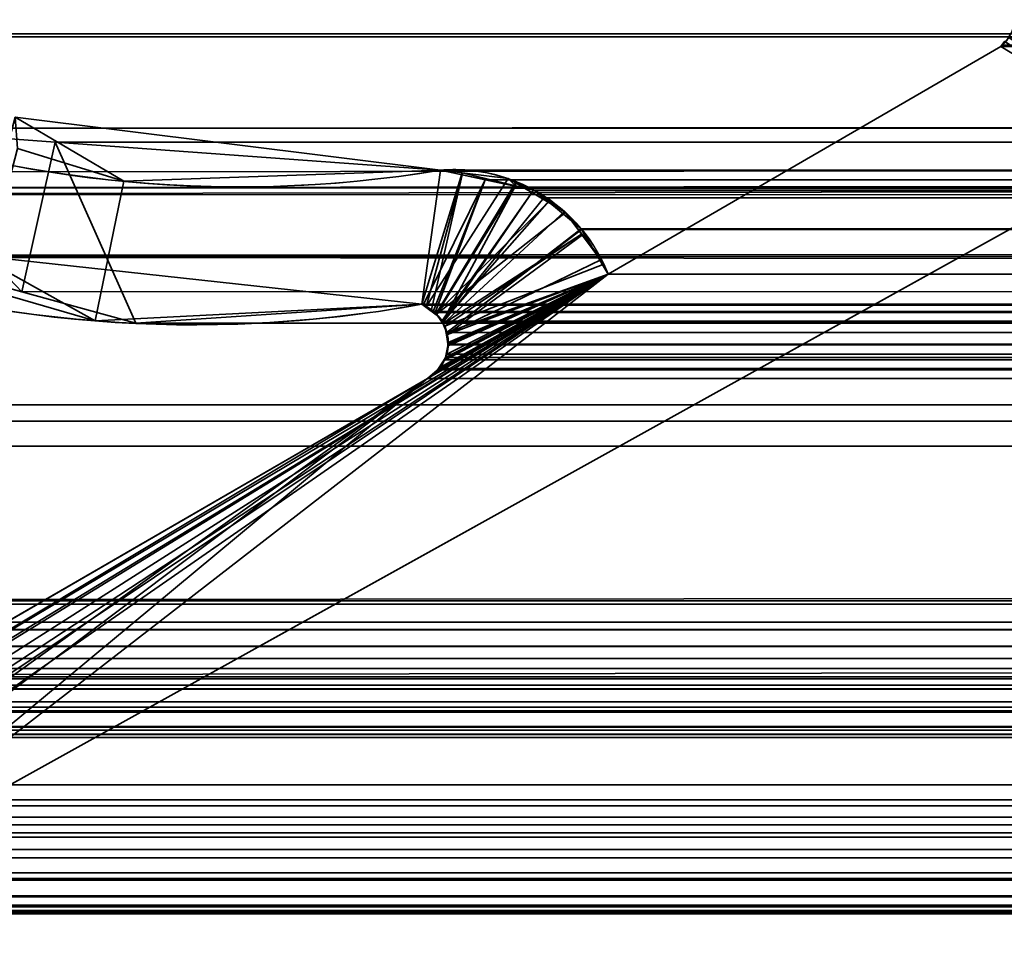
# Model space of a CAD drawing. Header units: millimetres. Extents: x -603 to 3703, y -115 to 249.
# Tile 358 of 656: x 1034.12 to 1039.42, y -4.94 to 0.08. Entities that reach past the tile are written whole.
import ezdxf

# ---------------------------------------------------------------- set-up
doc = ezdxf.new("R2010")
doc.units = ezdxf.units.MM
doc.layers.add('152', color=7, linetype='Continuous', true_color=0xffffff)

# ---------------------------------------------------------------- blocks, each defined once
blk = doc.blocks.new('UG_SURFACE_002')
at = {"layer": '152', "color": 252, "linetype": 'Continuous', "lineweight": 35}
for points in [[(2165, -13.3, 2212.25), (2165, 230.4, 2212.25), (835, 230.4, 2212.25), (835, -13.3, 2212.25)], [(985, -13.3, 2062.2499), (985, 230.4, 2062.2499), (2015.0001, 230.4, 2062.2499), (2015.0001, -13.3, 2062.2499)]]:
    blk.add_3dface(points, dxfattribs=at)
blk = doc.blocks.new('UG_SURFACE_090')
at = {"layer": '152', "color": 43, "linetype": 'Continuous', "lineweight": 35}
for points in [[(1029, 0, 2), (1068, 0, 951.5), (1094, 0, 948)], [(1094, 0, 948), (1120, 0, 951.5), (1971, 0, 2), (1029, 0, 2)], [(1029, 0, 2), (1029, 0, 2017), (1068, 0, 1186.5), (1068, 0, 951.5)], [(1029, 0, 2017), (1094, 0, 1190.0001), (1068, 0, 1186.5)], [(1120, 0, 1186.5), (1094, 0, 1190.0001), (1029, 0, 2017), (1971, 0, 2017)], [(1029, -34, 2017), (1971, -34, 2017), (1971, 0, 2017), (1029, 0, 2017)], [(1029, -2), (1029, 0, 2), (1971, 0, 2), (1971, -2)], [(1029, -2), (1971, -2), (1971, -13), (1029, -13)]]:
    blk.add_3dface(points, dxfattribs=at)
blk = doc.blocks.new('UG_SURFACE_144')
at = {"layer": '152', "color": 7, "linetype": 'Continuous', "lineweight": 35}
for points in [[(1039.4276, -0.0425, 2005.8224), (1039.4056, -0.0688, 2005.8444), (1040.2764, -0.597, 2004.9736)], [(1039.4056, -0.0688, -7.75), (1039.4056, -0.0688, 2005.8444), (1039.4276, -0.0425, 2005.8224)], [(1039.4276, -0.0425, 2005.8224), (1039.426, -0.0428, -7.75), (1039.4056, -0.0688, -7.75)], [(1040.2764, -0.597, -7.75), (1039.4056, -0.0688, -7.75), (1039.426, -0.0428, -7.75)], [(1040.2764, -0.597, -7.75), (1032.8995, -4.6975, -7.75), (1037.2902, -1.2961, -7.75), (1039.4056, -0.0688, -7.75)], [(1039.4056, -0.0688, 2005.8444), (1037.2902, -1.2961, 2007.9598), (1032.8995, -4.6975, 2012.3506), (1040.2764, -0.597, 2004.9736)], [(1039.4056, -0.0688, -7.75), (1037.2902, -1.2961, -7.75), (1037.2902, -1.2961, 2007.9598), (1039.4056, -0.0688, 2005.8444)], [(1033.8982, -1.1969, 2011.3518), (1036.2856, -1.4582, 2008.9643), (1036.3876, -0.7357, 2008.8625), (1034.0958, -0.4504, 2011.1542)], [(1034.6807, -0.7956, -7.75), (1034.0958, -0.4504, 2011.1542), (1036.3876, -0.7357, 2008.8625)], [(1034.6807, -0.7956, -7.75), (1034.1076, -0.6191, -7.75), (1034.0958, -0.4504, 2011.1542)], [(1040.2764, -0.597, 2004.9736), (1032.8995, -4.6975, 2012.3506), (1032.8995, -4.6975, -7.75), (1040.2764, -0.597, -7.75)], [(1034.1076, -0.6191, -7.75), (1034.6807, -0.7956, -7.75), (1034.526, -1.547, -7.75), (1033.9115, -1.369, -7.75)], [(1036.2856, -1.4582, -7.75), (1034.526, -1.547, -7.75), (1034.6807, -0.7956, -7.75), (1036.3876, -0.7357, -7.75)], [(1036.3876, -0.7357, 2008.8625), (1036.3876, -0.7357, -7.75), (1034.6807, -0.7956, -7.75)], [(1036.3876, -0.7357, -7.75), (1036.5034, -0.7501, -7.75), (1036.2856, -1.4582, -7.75)], [(1036.5027, -0.7599, 2008.7473), (1036.3876, -0.7357, 2008.8625), (1036.2856, -1.4582, 2008.9643), (1036.3102, -1.4716, 2008.9397)], [(1036.3876, -0.7357, -7.75), (1036.3876, -0.7357, 2008.8625), (1036.5027, -0.7599, 2008.7473)], [(1036.5027, -0.7599, 2008.7473), (1036.5034, -0.7501, -7.75), (1036.3876, -0.7357, -7.75)], [(1036.3085, -1.473, -7.75), (1036.2856, -1.4582, -7.75), (1036.5034, -0.7501, -7.75), (1036.752, -0.781, -7.75)], [(1036.3628, -1.508, -7.75), (1036.3085, -1.473, -7.75), (1036.752, -0.781, -7.75), (1036.79, -0.8036, -7.75)], [(1036.3102, -1.4716, 2008.9397), (1036.3375, -1.4864, 2008.9126), (1036.5027, -0.7599, 2008.7473)], [(1036.7916, -0.8206, 2008.4584), (1036.5027, -0.7599, 2008.7473), (1036.3375, -1.4864, 2008.9126), (1036.3632, -1.5149, 2008.8868)], [(1036.5034, -0.7501, -7.75), (1036.5027, -0.7599, 2008.7473), (1036.7916, -0.8206, 2008.4584)], [(1036.7916, -0.8206, 2008.4584), (1036.752, -0.781, -7.75), (1036.5034, -0.7501, -7.75)], [(1036.7916, -0.8206, 2008.4584), (1036.79, -0.8036, -7.75), (1036.752, -0.781, -7.75)], [(1036.79, -0.8036, -7.75), (1036.9669, -0.9082, -7.75), (1036.3628, -1.508, -7.75)], [(1036.3632, -1.5149, 2008.8868), (1036.3981, -1.5535, 2008.852), (1036.7916, -0.8206, 2008.4584)], [(1036.3981, -1.5535, 2008.852), (1036.9728, -0.9008, 2008.2772), (1036.8874, -0.8407, 2008.3625), (1036.7916, -0.8206, 2008.4584)], [(1036.79, -0.8036, -7.75), (1036.7916, -0.8206, 2008.4584), (1036.8874, -0.8407, 2008.3625)], [(1036.8874, -0.8407, 2008.3625), (1036.9669, -0.9082, -7.75), (1036.79, -0.8036, -7.75)], [(1036.8874, -0.8407, 2008.3625), (1036.9728, -0.9008, 2008.2772), (1036.9669, -0.9082, -7.75)], [(1037.0553, -0.9589, 2008.1947), (1036.9728, -0.9008, 2008.2772), (1036.3981, -1.5535, 2008.852), (1036.402, -1.5635, 2008.848)], [(1037.0604, -0.9635, -7.75), (1036.9669, -0.9082, -7.75), (1036.9728, -0.9008, 2008.2772)], [(1037.0604, -0.9635, -7.75), (1036.9728, -0.9008, 2008.2772), (1037.0553, -0.9589, 2008.1947)], [(1036.365, -1.5112, -7.75), (1036.3628, -1.508, -7.75), (1036.9669, -0.9082, -7.75), (1037.0604, -0.9635, -7.75)], [(1037.0604, -0.9635, -7.75), (1037.1469, -1.0803, -7.75), (1036.4014, -1.5638, -7.75), (1036.365, -1.5112, -7.75)], [(1037.1517, -1.0837, 2008.0984), (1037.0553, -0.9589, 2008.1947), (1036.402, -1.5635, 2008.848), (1036.4237, -1.6191, 2008.8263)], [(1037.0553, -0.9589, 2008.1947), (1037.1469, -1.0803, -7.75), (1037.0604, -0.9635, -7.75)], [(1037.0553, -0.9589, 2008.1947), (1037.1517, -1.0837, 2008.0984), (1037.1469, -1.0803, -7.75)], [(1037.1469, -1.0803, -7.75), (1036.4094, -1.5754, -7.75), (1036.4014, -1.5638, -7.75)], [(1037.1469, -1.0803, -7.75), (1037.2669, -1.2421, -7.75), (1036.4094, -1.5754, -7.75)], [(1036.4237, -1.6191, 2008.8263), (1037.2546, -1.217, 2007.9954), (1037.1517, -1.0837, 2008.0984)], [(1037.2669, -1.2421, -7.75), (1037.1469, -1.0803, -7.75), (1037.1517, -1.0837, 2008.0984)], [(1037.2669, -1.2421, -7.75), (1037.1517, -1.0837, 2008.0984), (1037.2546, -1.217, 2007.9954)], [(1033.8982, -1.1969, 2011.3518), (1033.9115, -1.369, -7.75), (1034.526, -1.547, -7.75)], [(1036.2856, -1.4582, 2008.9643), (1033.8982, -1.1969, 2011.3518), (1034.526, -1.547, -7.75)], [(1037.2902, -1.2961, 2007.9598), (1037.2546, -1.217, 2007.9954), (1036.4237, -1.6191, 2008.8263), (1036.4239, -1.622, 2008.826)], [(1037.2546, -1.217, 2007.9954), (1037.2902, -1.2961, -7.75), (1037.2669, -1.2421, -7.75)], [(1037.2546, -1.217, 2007.9954), (1037.2902, -1.2961, 2007.9598), (1037.2902, -1.2961, -7.75)], [(1036.4197, -1.623, -7.75), (1036.4094, -1.5754, -7.75), (1037.2669, -1.2421, -7.75), (1037.2902, -1.2961, -7.75)], [(1036.3175, -1.8586, -7.75), (1036.3632, -1.8237, -7.75), (1037.2902, -1.2961, -7.75), (1032.8995, -4.6975, -7.75)], [(1032.8995, -4.6975, 2012.3506), (1037.2902, -1.2961, 2007.9598), (1036.3175, -1.8586, 2008.9326)], [(1036.3683, -1.813, 2008.8818), (1036.3175, -1.8586, 2008.9326), (1037.2902, -1.2961, 2007.9598)], [(1037.2902, -1.2961, -7.75), (1036.3632, -1.8237, -7.75), (1036.3684, -1.8157, -7.75)], [(1037.2902, -1.2961, 2007.9598), (1036.386, -1.7971, 2008.8639), (1036.3683, -1.813, 2008.8818)], [(1036.3684, -1.8157, -7.75), (1036.4028, -1.763, -7.75), (1037.2902, -1.2961, -7.75)], [(1037.2902, -1.2961, 2007.9598), (1036.4141, -1.7456, 2008.8358), (1036.4044, -1.7635, 2008.8456), (1036.386, -1.7971, 2008.8639)], [(1036.4028, -1.763, -7.75), (1036.4141, -1.7456, -7.75), (1037.2902, -1.2961, -7.75)], [(1037.2902, -1.2961, -7.75), (1036.4141, -1.7456, -7.75), (1036.4257, -1.6816, -7.75)], [(1037.2902, -1.2961, 2007.9598), (1036.4282, -1.6826, 2008.8217), (1036.4141, -1.7456, 2008.8358)], [(1037.2902, -1.2961, -7.75), (1036.4288, -1.6645, -7.75), (1036.4197, -1.623, -7.75)], [(1036.4239, -1.622, 2008.826), (1036.4282, -1.6821, 2008.8217), (1037.2902, -1.2961, 2007.9598)], [(1036.4257, -1.6816, -7.75), (1036.4288, -1.6645, -7.75), (1037.2902, -1.2961, -7.75)], [(1036.4282, -1.6821, 2008.8217), (1036.4282, -1.6826, 2008.8217), (1037.2902, -1.2961, 2007.9598)], [(1034.526, -1.547, -7.75), (1036.2856, -1.4582, -7.75), (1036.2856, -1.4582, 2008.9643)], [(1036.2856, -1.4582, -7.75), (1036.3085, -1.473, -7.75), (1036.3102, -1.4716, 2008.9397)], [(1036.3102, -1.4716, 2008.9397), (1036.2856, -1.4582, 2008.9643), (1036.2856, -1.4582, -7.75)], [(1036.3375, -1.4864, 2008.9126), (1036.3102, -1.4716, 2008.9397), (1036.3085, -1.473, -7.75)], [(1036.3085, -1.473, -7.75), (1036.3628, -1.508, -7.75), (1036.3632, -1.5149, 2008.8868)], [(1036.3632, -1.5149, 2008.8868), (1036.3375, -1.4864, 2008.9126), (1036.3085, -1.473, -7.75)], [(1036.3628, -1.508, -7.75), (1036.365, -1.5112, -7.75), (1036.3632, -1.5149, 2008.8868)], [(1036.3981, -1.5535, 2008.852), (1036.3632, -1.5149, 2008.8868), (1036.365, -1.5112, -7.75)], [(1036.365, -1.5112, -7.75), (1036.4014, -1.5638, -7.75), (1036.402, -1.5635, 2008.848)], [(1036.402, -1.5635, 2008.848), (1036.3981, -1.5535, 2008.852), (1036.365, -1.5112, -7.75)], [(1036.4237, -1.6191, 2008.8263), (1036.402, -1.5635, 2008.848), (1036.4014, -1.5638, -7.75)], [(1036.4014, -1.5638, -7.75), (1036.4094, -1.5754, -7.75), (1036.4239, -1.622, 2008.826)], [(1036.4239, -1.622, 2008.826), (1036.4237, -1.6191, 2008.8263), (1036.4014, -1.5638, -7.75)], [(1036.4094, -1.5754, -7.75), (1036.4197, -1.623, -7.75), (1036.4239, -1.622, 2008.826)], [(1036.4282, -1.6821, 2008.8217), (1036.4239, -1.622, 2008.826), (1036.4197, -1.623, -7.75)], [(1036.4197, -1.623, -7.75), (1036.4288, -1.6645, -7.75), (1036.4282, -1.6821, 2008.8217)], [(1036.4282, -1.6826, 2008.8217), (1036.4257, -1.6816, -7.75), (1036.4141, -1.7456, -7.75)], [(1036.4141, -1.7456, -7.75), (1036.4141, -1.7456, 2008.8358), (1036.4282, -1.6826, 2008.8217)], [(1036.4288, -1.6645, -7.75), (1036.4257, -1.6816, -7.75), (1036.4282, -1.6821, 2008.8217)], [(1036.4282, -1.6826, 2008.8217), (1036.4282, -1.6821, 2008.8217), (1036.4257, -1.6816, -7.75)], [(1036.4028, -1.763, -7.75), (1036.4044, -1.7635, 2008.8456), (1036.4141, -1.7456, 2008.8358)], [(1036.4141, -1.7456, 2008.8358), (1036.4141, -1.7456, -7.75), (1036.4028, -1.763, -7.75)], [(1036.3684, -1.8157, -7.75), (1036.3683, -1.813, 2008.8818), (1036.386, -1.7971, 2008.8639)], [(1036.386, -1.7971, 2008.8639), (1036.4028, -1.763, -7.75), (1036.3684, -1.8157, -7.75)], [(1036.386, -1.7971, 2008.8639), (1036.4044, -1.7635, 2008.8456), (1036.4028, -1.763, -7.75)], [(1036.3175, -1.8586, -7.75), (1036.3175, -1.8586, 2008.9326), (1036.3683, -1.813, 2008.8818)], [(1036.3683, -1.813, 2008.8818), (1036.3632, -1.8237, -7.75), (1036.3175, -1.8586, -7.75)], [(1036.3683, -1.813, 2008.8818), (1036.3684, -1.8157, -7.75), (1036.3632, -1.8237, -7.75)], [(1032.5419, -4.693, -7.75), (1032.4929, -4.6686, -7.75), (1032.4558, -4.6258, -7.75), (1036.3175, -1.8586, -7.75)], [(1032.5009, -4.0763, -7.75), (1032.5317, -4.0486, -7.75), (1036.3175, -1.8586, -7.75), (1032.4558, -4.6258, -7.75)], [(1032.5317, -4.0486, 2012.7182), (1036.3175, -1.8586, 2008.9326), (1036.3175, -1.8586, -7.75), (1032.5317, -4.0486, -7.75)], [(1032.8995, -4.6975, 2012.3506), (1036.3175, -1.8586, 2008.9326), (1032.5317, -4.0486, 2012.7182)], [(1032.5419, -4.693, -7.75), (1036.3175, -1.8586, -7.75), (1032.8995, -4.6975, -7.75), (1032.7798, -4.7371, -7.75)]]:
    blk.add_3dface(points, dxfattribs=at)
blk = doc.blocks.new('UG_SURFACE_145')
at = {"layer": '152', "color": 7, "linetype": 'Continuous', "lineweight": 35}
for points in [[(1968.9752, 0.7572, 2014.2252), (1967.5883, -0.0176, 2012.8384), (1032.4117, -0.0176, 2012.8384), (1031.0248, 0.7572, 2014.2252)], [(1026.7696, -0.8721, 2018.4803), (1973.1926, 0.5499, 2018.4426), (1973.187, -0.4242, 2018.4369)], [(1026.7696, -0.8721, 2018.4803), (1026.8074, 0.5499, 2018.4426), (1973.1926, 0.5499, 2018.4426)], [(1969.3426, 0.0339, 2014.5926), (1030.3921, 0.4409, 2014.858), (1031.8078, -0.7461, 2013.4423)], [(1969.3426, 0.0339, 2014.5926), (1969.6422, 0.342, 2014.8921), (1030.3921, 0.4409, 2014.858)], [(1974.3572, -2.122, 2019.6073), (1025.7392, 0.3108, 2019.5107), (1025.651, -2.0878, 2019.599)], [(1974.3572, -2.122, 2019.6073), (1974.2143, 0.3098, 2019.4643), (1025.7392, 0.3108, 2019.5107)], [(1969.3426, 0.0339, 2014.5926), (1031.8078, -0.7461, 2013.4423), (1032.1108, -0.8301, 2013.1392)], [(1032.1108, -0.8301, 2013.1392), (1967.8659, -0.767, 2013.1159), (1969.3426, 0.0339, 2014.5926)], [(1032.4117, -0.0176, 2012.8384), (1033.2919, -0.5094, 2011.9581), (1034.1319, -1.3905, 2011.1182), (1032.1108, -0.8301, 2013.1392)], [(1033.2919, -0.5094, 2011.9581), (1032.4117, -0.0176, 2012.8384), (1967.5883, -0.0176, 2012.8384)], [(1033.2919, -0.5094, 2011.9581), (1967.5883, -0.0176, 2012.8384), (1966.7081, -0.5094, 2011.9581)], [(1039.4056, -0.0688, 2005.8444), (1039.4113, -0.0624, 2005.8386), (1039.4481, -0.0203, 2005.8019), (1040.2764, -0.597, 2004.9736)], [(1039.4481, -0.0203, 2005.8019), (1039.4113, -0.0624, 2005.8386), (1960.5887, -0.0624, 2005.8386)], [(1040.2764, -0.597, 2004.9736), (1032.8995, -4.6975, 2012.3506), (1037.2902, -1.2961, 2007.9598), (1039.4056, -0.0688, 2005.8444)], [(1039.4056, -0.0688, 2005.8444), (1037.2902, -1.2961, 2007.9598), (1962.7098, -1.2961, 2007.9598), (1960.5944, -0.0688, 2005.8444)], [(1039.4056, -0.0688, 2005.8444), (1960.5944, -0.0688, 2005.8444), (1960.5887, -0.0624, 2005.8386), (1039.4113, -0.0624, 2005.8386)], [(1973.187, -0.4242, 2018.4369), (1026.6945, -1.2001, 2018.5554), (1026.7696, -0.8721, 2018.4803)], [(1973.187, -0.4242, 2018.4369), (1973.2999, -1.2074, 2018.5499), (1026.6945, -1.2001, 2018.5554)], [(1034.1319, -1.3905, 2011.1182), (1033.2919, -0.5094, 2011.9581), (1034.3106, -0.5839, 2010.9394)], [(1966.7081, -0.5094, 2011.9581), (1965.6894, -0.5839, 2010.9394), (1034.3106, -0.5839, 2010.9394), (1033.2919, -0.5094, 2011.9581)], [(1959.7236, -0.597, 2004.9736), (1967.1005, -4.6975, 2012.3506), (1032.8995, -4.6975, 2012.3506), (1040.2764, -0.597, 2004.9736)], [(1034.7457, -1.5607, 2010.5042), (1034.1319, -1.3905, 2011.1182), (1034.3106, -0.5839, 2010.9394)], [(1034.3106, -0.5839, 2010.9394), (1036.3876, -0.7357, 2008.8625), (1036.2856, -1.4582, 2008.9643), (1034.7457, -1.5607, 2010.5042)], [(1034.3106, -0.5839, 2010.9394), (1965.6894, -0.5839, 2010.9394), (1963.6124, -0.7357, 2008.8625), (1036.3876, -0.7357, 2008.8625)], [(1036.2928, -1.4627, 2008.9571), (1036.2856, -1.4582, 2008.9643), (1036.3876, -0.7357, 2008.8625), (1036.6272, -0.7874, 2008.6229)], [(1036.3876, -0.7357, 2008.8625), (1963.6124, -0.7357, 2008.8625), (1963.3709, -0.7731, 2008.621)], [(1963.3709, -0.7731, 2008.621), (1036.6272, -0.7874, 2008.6229), (1036.3876, -0.7357, 2008.8625)], [(1966.9417, -1.2682, 2012.1918), (1967.8659, -0.767, 2013.1159), (1032.1108, -0.8301, 2013.1392)], [(1036.3482, -1.4972, 2008.9018), (1036.2928, -1.4627, 2008.9571), (1036.6272, -0.7874, 2008.6229)], [(1036.6272, -0.7874, 2008.6229), (1036.3578, -1.5032, 2008.8923), (1036.3482, -1.4972, 2008.9018)], [(1036.394, -1.549, 2008.8561), (1036.3578, -1.5032, 2008.8923), (1036.6272, -0.7874, 2008.6229), (1036.8875, -0.8436, 2008.3625)], [(1036.6272, -0.7874, 2008.6229), (1963.3709, -0.7731, 2008.621), (1963.1984, -0.7998, 2008.4484)], [(1963.1984, -0.7998, 2008.4484), (1036.8875, -0.8436, 2008.3625), (1036.6272, -0.7874, 2008.6229)], [(1032.1108, -0.8301, 2013.1392), (1034.1319, -1.3905, 2011.1182), (1965.8786, -1.3308, 2011.1287)], [(1965.8786, -1.3308, 2011.1287), (1966.9417, -1.2682, 2012.1918), (1032.1108, -0.8301, 2013.1392)], [(1036.8875, -0.8436, 2008.3625), (1036.3994, -1.5558, 2008.8506), (1036.394, -1.549, 2008.8561)], [(1036.8875, -0.8436, 2008.3625), (1036.8959, -0.8454, 2008.3542), (1036.943, -0.8844, 2008.307), (1036.3994, -1.5558, 2008.8506)], [(1963.1984, -0.7998, 2008.4484), (1963.1159, -0.8538, 2008.3659), (1036.8875, -0.8436, 2008.3625)], [(1036.8959, -0.8454, 2008.3542), (1036.8875, -0.8436, 2008.3625), (1963.1159, -0.8538, 2008.3659)], [(1036.8959, -0.8454, 2008.3542), (1963.1159, -0.8538, 2008.3659), (1963.0584, -0.8916, 2008.3084)], [(1963.0584, -0.8916, 2008.3084), (1036.943, -0.8844, 2008.307), (1036.8959, -0.8454, 2008.3542)], [(1036.4217, -1.6106, 2008.8284), (1036.3994, -1.5558, 2008.8506), (1036.943, -0.8844, 2008.307), (1037.1449, -1.0515, 2008.105)], [(1037.1449, -1.0515, 2008.105), (1036.943, -0.8844, 2008.307), (1963.0584, -0.8916, 2008.3084)], [(1037.1449, -1.0515, 2008.105), (1963.0584, -0.8916, 2008.3084), (1962.9189, -0.9829, 2008.1689)], [(1962.9189, -0.9829, 2008.1689), (1037.1468, -1.0545, 2008.1034), (1037.1449, -1.0515, 2008.105)], [(1962.9189, -0.9829, 2008.1689), (1962.8582, -1.0629, 2008.1081), (1037.1468, -1.0545, 2008.1034)], [(1037.1449, -1.0515, 2008.105), (1037.1468, -1.0545, 2008.1034), (1036.4217, -1.6106, 2008.8284)], [(1037.1468, -1.0545, 2008.1034), (1037.2902, -1.2961, 2007.9598), (1036.4217, -1.6106, 2008.8284)], [(1037.1468, -1.0545, 2008.1034), (1962.8582, -1.0629, 2008.1081), (1962.7554, -1.1981, 2008.0054)], [(1962.7554, -1.1981, 2008.0054), (1037.2902, -1.2961, 2007.9598), (1037.1468, -1.0545, 2008.1034)], [(1973.4131, -1.9929, 2018.6632), (1026.1754, -3.4656, 2019.0747), (1026.6945, -1.2001, 2018.5554)], [(1026.6945, -1.2001, 2018.5554), (1973.2999, -1.2074, 2018.5499), (1973.4131, -1.9929, 2018.6632)], [(1962.7554, -1.1981, 2008.0054), (1962.7098, -1.2961, 2007.9598), (1037.2902, -1.2961, 2007.9598)], [(1032.3519, -4.4412, 2012.8982), (1032.3462, -4.3976, 2012.9037), (1032.3497, -4.3306, 2012.9004), (1037.2902, -1.2961, 2007.9598)], [(1037.2902, -1.2961, 2007.9598), (1032.3497, -4.3306, 2012.9004), (1032.351, -4.3071, 2012.8989)], [(1032.351, -4.3071, 2012.8989), (1032.3613, -4.2638, 2012.8887), (1032.3807, -4.223, 2012.8694), (1037.2902, -1.2961, 2007.9598)], [(1037.2902, -1.2961, 2007.9598), (1032.352, -4.4415, 2012.898), (1032.3519, -4.4412, 2012.8982)], [(1032.3775, -4.5229, 2012.8725), (1032.352, -4.4415, 2012.898), (1037.2902, -1.2961, 2007.9598)], [(1037.2902, -1.2961, 2007.9598), (1032.3998, -4.5617, 2012.8503), (1032.3923, -4.5523, 2012.8577), (1032.3775, -4.5229, 2012.8725)], [(1036.3175, -1.8586, 2008.9326), (1037.2902, -1.2961, 2007.9598), (1032.3807, -4.223, 2012.8694)], [(1037.2902, -1.2961, 2007.9598), (1032.4683, -4.6469, 2012.7816), (1032.3998, -4.5617, 2012.8503)], [(1032.4683, -4.6469, 2012.7816), (1037.2902, -1.2961, 2007.9598), (1032.8995, -4.6975, 2012.3506), (1032.787, -4.7307, 2012.4631)], [(1036.3175, -1.8586, 2008.9326), (1036.3721, -1.8117, 2008.878), (1036.3804, -1.8045, 2008.8696), (1037.2902, -1.2961, 2007.9598)], [(1037.2902, -1.2961, 2007.9598), (1036.3804, -1.8045, 2008.8696), (1036.4074, -1.7574, 2008.8427)], [(1036.4074, -1.7574, 2008.8427), (1036.4141, -1.7456, 2008.8358), (1037.2902, -1.2961, 2007.9598)], [(1037.2902, -1.2961, 2007.9598), (1036.4141, -1.7456, 2008.8358), (1036.4205, -1.7264, 2008.8296)], [(1036.4205, -1.7264, 2008.8296), (1036.4282, -1.6767, 2008.8217), (1036.4287, -1.6734, 2008.8212), (1037.2902, -1.2961, 2007.9598)], [(1036.4218, -1.6108, 2008.8282), (1036.4217, -1.6106, 2008.8284), (1037.2902, -1.2961, 2007.9598)], [(1037.2902, -1.2961, 2007.9598), (1036.4287, -1.6734, 2008.8212), (1036.4218, -1.6108, 2008.8282)], [(1965.8786, -1.3308, 2011.1287), (1034.1319, -1.3905, 2011.1182), (1034.7457, -1.5607, 2010.5042)], [(1965.8786, -1.3308, 2011.1287), (1034.7457, -1.5607, 2010.5042), (1036.2856, -1.4582, 2008.9643)], [(1036.2856, -1.4582, 2008.9643), (1963.7144, -1.4582, 2008.9643), (1965.8786, -1.3308, 2011.1287)], [(1036.2856, -1.4582, 2008.9643), (1036.2928, -1.4627, 2008.9571), (1963.707, -1.462, 2008.9569)], [(1963.707, -1.462, 2008.9569), (1963.7144, -1.4582, 2008.9643), (1036.2856, -1.4582, 2008.9643)], [(1963.6725, -1.4795, 2008.9226), (1963.707, -1.462, 2008.9569), (1036.2928, -1.4627, 2008.9571)], [(1963.6725, -1.4795, 2008.9226), (1036.2928, -1.4627, 2008.9571), (1036.3482, -1.4972, 2008.9018)], [(1036.3482, -1.4972, 2008.9018), (1963.6525, -1.4982, 2008.9025), (1963.6725, -1.4795, 2008.9226)], [(1963.616, -1.5323, 2008.8661), (1036.3482, -1.4972, 2008.9018), (1036.3578, -1.5032, 2008.8923)], [(1963.616, -1.5323, 2008.8661), (1963.6525, -1.4982, 2008.9025), (1036.3482, -1.4972, 2008.9018)], [(1036.3578, -1.5032, 2008.8923), (1963.6066, -1.5495, 2008.8565), (1963.616, -1.5323, 2008.8661)], [(1036.3578, -1.5032, 2008.8923), (1036.394, -1.549, 2008.8561), (1963.6066, -1.5495, 2008.8565)], [(1963.5853, -1.5884, 2008.8353), (1036.394, -1.549, 2008.8561), (1036.3994, -1.5558, 2008.8506)], [(1963.5853, -1.5884, 2008.8353), (1963.6066, -1.5495, 2008.8565), (1036.394, -1.549, 2008.8561)], [(1036.3994, -1.5558, 2008.8506), (1963.5795, -1.6115, 2008.8296), (1963.5853, -1.5884, 2008.8353)], [(1036.3994, -1.5558, 2008.8506), (1036.4217, -1.6106, 2008.8284), (1963.5795, -1.6115, 2008.8296)], [(1036.4217, -1.6106, 2008.8284), (1036.4218, -1.6108, 2008.8282), (1963.5795, -1.6115, 2008.8296)], [(1963.573, -1.6382, 2008.8229), (1036.4218, -1.6108, 2008.8282), (1036.4287, -1.6734, 2008.8212)], [(1963.573, -1.6382, 2008.8229), (1963.5795, -1.6115, 2008.8296), (1036.4218, -1.6108, 2008.8282)], [(1036.4287, -1.6734, 2008.8212), (1963.5729, -1.6768, 2008.8229), (1963.573, -1.6382, 2008.8229)], [(1963.5729, -1.6936, 2008.8229), (1036.4282, -1.6767, 2008.8217), (1036.4205, -1.7264, 2008.8296)], [(1036.4205, -1.7264, 2008.8296), (1963.5859, -1.7456, 2008.8358), (1963.5729, -1.6936, 2008.8229)], [(1036.4287, -1.6734, 2008.8212), (1036.4282, -1.6767, 2008.8217), (1963.5729, -1.6768, 2008.8229)], [(1963.5729, -1.6936, 2008.8229), (1963.5729, -1.6768, 2008.8229), (1036.4282, -1.6767, 2008.8217)], [(1036.4074, -1.7574, 2008.8427), (1963.5926, -1.7573, 2008.8427), (1963.5859, -1.7456, 2008.8358)], [(1963.5859, -1.7456, 2008.8358), (1036.4141, -1.7456, 2008.8358), (1036.4074, -1.7574, 2008.8427)], [(1036.4205, -1.7264, 2008.8296), (1036.4141, -1.7456, 2008.8358), (1963.5859, -1.7456, 2008.8358)], [(1963.6229, -1.8086, 2008.873), (1036.4074, -1.7574, 2008.8427), (1036.3804, -1.8045, 2008.8696)], [(1963.6229, -1.8086, 2008.873), (1963.5926, -1.7573, 2008.8427), (1036.4074, -1.7574, 2008.8427)], [(1963.6277, -1.8126, 2008.8778), (1036.3721, -1.8117, 2008.878), (1036.3175, -1.8586, 2008.9326)], [(1036.3175, -1.8586, 2008.9326), (1963.6825, -1.8586, 2008.9326), (1963.6277, -1.8126, 2008.8778)], [(1036.3804, -1.8045, 2008.8696), (1036.3721, -1.8117, 2008.878), (1963.6277, -1.8126, 2008.8778)], [(1036.3804, -1.8045, 2008.8696), (1963.6277, -1.8126, 2008.8778), (1963.6229, -1.8086, 2008.873)], [(1032.3807, -4.223, 2012.8694), (1032.4445, -4.1297, 2012.8055), (1032.5317, -4.0486, 2012.7182), (1036.3175, -1.8586, 2008.9326)], [(1967.4683, -4.0486, 2012.7182), (1963.6825, -1.8586, 2008.9326), (1036.3175, -1.8586, 2008.9326), (1032.5317, -4.0486, 2012.7182)], [(1973.4131, -1.9929, 2018.6632), (1973.8216, -3.4666, 2019.0716), (1026.1754, -3.4656, 2019.0747)], [(1025.651, -2.0878, 2019.599), (1025.5994, -2.2231, 2019.6507), (1974.3973, -2.2257, 2019.6474)], [(1025.651, -2.0878, 2019.599), (1974.3973, -2.2257, 2019.6474), (1974.3572, -2.122, 2019.6073)], [(1974.3973, -2.2257, 2019.6474), (1025.5994, -2.2231, 2019.6507), (1025.2817, -3.0566, 2019.9683)], [(1025.2817, -3.0566, 2019.9683), (1974.7183, -3.0566, 2019.9683), (1974.3973, -2.2257, 2019.6474)], [(1974.7634, -3.1716, 2020.0133), (1974.7251, -3.074, 2019.9752), (1025.2749, -3.074, 2019.9752), (1025.2366, -3.1716, 2020.0133)], [(1025.2749, -3.074, 2019.9752), (1974.7251, -3.074, 2019.9752), (1974.7183, -3.0566, 2019.9683), (1025.2817, -3.0566, 2019.9683)], [(1025.2318, -3.2122, 2020.0181), (1974.7682, -3.2122, 2020.0181), (1974.7634, -3.1716, 2020.0133)], [(1025.2366, -3.1716, 2020.0133), (1025.2318, -3.2122, 2020.0181), (1974.7634, -3.1716, 2020.0133)], [(1974.7682, -3.2122, 2020.0181), (1025.2318, -3.2122, 2020.0181), (1025.2213, -3.3021, 2020.0286)], [(1974.7787, -3.3021, 2020.0286), (1974.7682, -3.2122, 2020.0181), (1025.2213, -3.3021, 2020.0286)], [(1025.2213, -3.3021, 2020.0286), (1025.2303, -3.3666, 2020.0198), (1974.7697, -3.3666, 2020.0198), (1974.7787, -3.3021, 2020.0286)], [(1974.7697, -3.3666, 2020.0198), (1025.2303, -3.3666, 2020.0198), (1025.2378, -3.4209, 2020.0121)], [(1974.7622, -3.4209, 2020.0121), (1974.7697, -3.3666, 2020.0198), (1025.2378, -3.4209, 2020.0121)], [(1974.7442, -3.4761, 2019.9943), (1025.2378, -3.4209, 2020.0121), (1025.2558, -3.4761, 2019.9943)], [(1974.7442, -3.4761, 2019.9943), (1974.7622, -3.4209, 2020.0121), (1025.2378, -3.4209, 2020.0121)], [(1025.2558, -3.4761, 2019.9943), (1025.2753, -3.5105, 2019.9747), (1974.7247, -3.5105, 2019.9747), (1974.7442, -3.4761, 2019.9943)], [(1026.1602, -3.5319, 2019.0897), (1026.1754, -3.4656, 2019.0747), (1973.8216, -3.4666, 2019.0716)], [(1973.8216, -3.4666, 2019.0716), (1973.8398, -3.5319, 2019.0897), (1026.1602, -3.5319, 2019.0897)], [(1974.6737, -3.6004, 2019.9237), (1025.2753, -3.5105, 2019.9747), (1025.3263, -3.6004, 2019.9237)], [(1974.6737, -3.6004, 2019.9237), (1974.7247, -3.5105, 2019.9747), (1025.2753, -3.5105, 2019.9747)], [(1026.0705, -3.6511, 2019.1796), (1973.8398, -3.5319, 2019.0897), (1973.9295, -3.6511, 2019.1796)], [(1026.0705, -3.6511, 2019.1796), (1026.1602, -3.5319, 2019.0897), (1973.8398, -3.5319, 2019.0897)], [(1974.6737, -3.6004, 2019.9237), (1025.3263, -3.6004, 2019.9237), (1025.3602, -3.6291, 2019.8898)], [(1025.3602, -3.6291, 2019.8898), (1974.6422, -3.6359, 2019.8922), (1974.6737, -3.6004, 2019.9237)], [(1025.3602, -3.6291, 2019.8898), (1025.4831, -3.7332, 2019.7668), (1974.5169, -3.7332, 2019.7668)], [(1974.5169, -3.7332, 2019.7668), (1974.6287, -3.6509, 2019.8786), (1025.3602, -3.6291, 2019.8898)], [(1974.6287, -3.6509, 2019.8786), (1974.6422, -3.6359, 2019.8922), (1025.3602, -3.6291, 2019.8898)], [(1026.0633, -3.6559, 2019.1867), (1973.9367, -3.6559, 2019.1867), (1974.0602, -3.7382, 2019.3102), (1025.9398, -3.7382, 2019.3102)], [(1973.9295, -3.6511, 2019.1796), (1026.0633, -3.6559, 2019.1867), (1026.0705, -3.6511, 2019.1796)], [(1973.9295, -3.6511, 2019.1796), (1973.9367, -3.6559, 2019.1867), (1026.0633, -3.6559, 2019.1867)], [(1025.4996, -3.7378, 2019.7504), (1974.5004, -3.7378, 2019.7504), (1974.5169, -3.7332, 2019.7668), (1025.4831, -3.7332, 2019.7668)], [(1025.6394, -3.7769, 2019.6106), (1974.3606, -3.7769, 2019.6106), (1974.5004, -3.7378, 2019.7504), (1025.4996, -3.7378, 2019.7504)], [(1974.0835, -3.7538, 2019.3336), (1025.7937, -3.7758, 2019.4564), (1025.9165, -3.7538, 2019.3336)], [(1974.0835, -3.7538, 2019.3336), (1974.2063, -3.7758, 2019.4564), (1025.7937, -3.7758, 2019.4564)], [(1025.9165, -3.7538, 2019.3336), (1974.0602, -3.7382, 2019.3102), (1974.0835, -3.7538, 2019.3336)], [(1025.9165, -3.7538, 2019.3336), (1025.9398, -3.7382, 2019.3102), (1974.0602, -3.7382, 2019.3102)], [(1974.3026, -3.7931, 2019.5527), (1025.6394, -3.7769, 2019.6106), (1025.6974, -3.7931, 2019.5527)], [(1974.3026, -3.7931, 2019.5527), (1974.3606, -3.7769, 2019.6106), (1025.6394, -3.7769, 2019.6106)], [(1025.6974, -3.7931, 2019.5527), (1974.2063, -3.7758, 2019.4564), (1974.3026, -3.7931, 2019.5527)], [(1025.6974, -3.7931, 2019.5527), (1025.7937, -3.7758, 2019.4564), (1974.2063, -3.7758, 2019.4564)], [(1032.4445, -4.1297, 2012.8055), (1967.5566, -4.1271, 2012.8067), (1967.4683, -4.0486, 2012.7182)], [(1967.4683, -4.0486, 2012.7182), (1032.5317, -4.0486, 2012.7182), (1032.4445, -4.1297, 2012.8055)], [(1032.4095, -4.1622, 2012.8405), (1967.5806, -4.1484, 2012.8305), (1967.5566, -4.1271, 2012.8067)], [(1967.5566, -4.1271, 2012.8067), (1032.4445, -4.1297, 2012.8055), (1032.4095, -4.1622, 2012.8405)], [(1032.3807, -4.223, 2012.8694), (1967.6208, -4.2216, 2012.8708), (1967.5806, -4.1484, 2012.8305)], [(1032.4095, -4.1622, 2012.8405), (1032.3807, -4.223, 2012.8694), (1967.5806, -4.1484, 2012.8305)], [(1032.3613, -4.2638, 2012.8887), (1967.6298, -4.2376, 2012.8798), (1967.6208, -4.2216, 2012.8708)], [(1967.6208, -4.2216, 2012.8708), (1032.3807, -4.223, 2012.8694), (1032.3613, -4.2638, 2012.8887)], [(1032.3613, -4.2638, 2012.8887), (1967.6521, -4.3284, 2012.902), (1967.6298, -4.2376, 2012.8798)], [(1032.3613, -4.2638, 2012.8887), (1032.351, -4.3071, 2012.8989), (1967.6521, -4.3284, 2012.902)], [(1967.6522, -4.3304, 2012.9023), (1032.3497, -4.3306, 2012.9004), (1032.3462, -4.3976, 2012.9037)], [(1032.3462, -4.3976, 2012.9037), (1032.3519, -4.4412, 2012.8982), (1967.6522, -4.3304, 2012.9023)], [(1032.351, -4.3071, 2012.8989), (1032.3497, -4.3306, 2012.9004), (1967.6522, -4.3304, 2012.9023)], [(1032.351, -4.3071, 2012.8989), (1967.6522, -4.3304, 2012.9023), (1967.6521, -4.3284, 2012.902)], [(1967.6546, -4.3759, 2012.9046), (1967.6522, -4.3304, 2012.9023), (1032.3519, -4.4412, 2012.8982)], [(1967.6546, -4.3759, 2012.9046), (1032.3519, -4.4412, 2012.8982), (1032.352, -4.4415, 2012.898)], [(1032.352, -4.4415, 2012.898), (1967.6461, -4.441, 2012.8961), (1967.6546, -4.3759, 2012.9046)], [(1967.6433, -4.4634, 2012.8932), (1967.6461, -4.441, 2012.8961), (1032.352, -4.4415, 2012.898)], [(1032.352, -4.4415, 2012.898), (1967.6129, -4.5429, 2012.8629), (1967.6433, -4.4634, 2012.8932)], [(1967.6129, -4.5429, 2012.8629), (1032.352, -4.4415, 2012.898), (1032.3775, -4.5229, 2012.8725)], [(1032.3775, -4.5229, 2012.8725), (1032.3923, -4.5523, 2012.8577), (1967.6077, -4.5523, 2012.8577)], [(1967.6077, -4.5523, 2012.8577), (1967.6129, -4.5429, 2012.8629), (1032.3775, -4.5229, 2012.8725)], [(1032.3998, -4.5617, 2012.8503), (1967.6002, -4.5617, 2012.8503), (1967.6077, -4.5523, 2012.8577), (1032.3923, -4.5523, 2012.8577)], [(1032.4683, -4.6469, 2012.7816), (1967.5317, -4.6469, 2012.7816), (1967.6002, -4.5617, 2012.8503), (1032.3998, -4.5617, 2012.8503)], [(1967.5277, -4.6518, 2012.7778), (1032.4683, -4.6469, 2012.7816), (1032.4723, -4.6518, 2012.7778)], [(1967.5277, -4.6518, 2012.7778), (1967.5317, -4.6469, 2012.7816), (1032.4683, -4.6469, 2012.7816)], [(1967.5277, -4.6518, 2012.7778), (1032.4723, -4.6518, 2012.7778), (1032.5671, -4.706, 2012.6829)], [(1032.5671, -4.706, 2012.6829), (1967.4342, -4.7114, 2012.6841), (1967.5277, -4.6518, 2012.7778)], [(1967.4321, -4.7126, 2012.6822), (1032.5671, -4.706, 2012.6829), (1032.6014, -4.7255, 2012.6486)], [(1967.4321, -4.7126, 2012.6822), (1967.4342, -4.7114, 2012.6841), (1032.5671, -4.706, 2012.6829)], [(1967.4321, -4.7126, 2012.6822), (1032.6014, -4.7255, 2012.6486), (1032.6767, -4.735, 2012.5732)], [(1032.6767, -4.735, 2012.5732), (1967.3229, -4.7332, 2012.573), (1967.4321, -4.7126, 2012.6822)], [(1032.787, -4.7307, 2012.4631), (1032.8995, -4.6975, 2012.3506), (1967.1005, -4.6975, 2012.3506)], [(1967.1005, -4.6975, 2012.3506), (1967.2132, -4.7292, 2012.4631), (1032.787, -4.7307, 2012.4631)], [(1967.2657, -4.744, 2012.5158), (1967.3229, -4.7332, 2012.573), (1032.6767, -4.735, 2012.5732)], [(1967.2657, -4.744, 2012.5158), (1032.6767, -4.735, 2012.5732), (1032.7438, -4.7435, 2012.5062)], [(1032.7438, -4.7435, 2012.5062), (1967.2132, -4.7292, 2012.4631), (1967.2657, -4.744, 2012.5158)], [(1032.7438, -4.7435, 2012.5062), (1032.787, -4.7307, 2012.4631), (1967.2132, -4.7292, 2012.4631)]]:
    blk.add_3dface(points, dxfattribs=at)
blk = doc.blocks.new('UG_SURFACE_152')
at = {"layer": '152', "color": 252, "linetype": 'Continuous', "lineweight": 35}
for points in [[(1023.5, -30.22, 2021.75), (1976.5, -30.22, 2021.75), (1976.5, 62.62, 2021.75), (1023.5, 62.62, 2021.75)], [(1025, -30.22, 2020.2501), (1025, 62.62, 2020.2501), (1975, 62.62, 2020.2501), (1975, -30.22, 2020.2501)]]:
    blk.add_3dface(points, dxfattribs=at)

msp = doc.modelspace()

# ---------------------------------------------------------------- linework, layer by layer
at = {"layer": '152', "color": 252, "linetype": 'Continuous', "lineweight": -3, "true_color": 0x939598}
for p, q in [((1029, 0, 2017), (1971, 0, 2017)), ((1029, 0, 2), (1971, 0, 2)), ((1037.2902, -1.2961, 2007.9598), (1039.4056, -0.0688, 2005.8444)), ((1039.4056, -0.0688, -7.75), (1037.2902, -1.2961, -7.75)), ((1037.2902, -1.2961, 2007.9598), (1039.4056, -0.0688, 2005.8444)), ((1039.4056, -0.0688, 2005.8444), (1960.5944, -0.0688, 2005.8444)), ((1039.4056, -0.0688, -7.75), (1039.4056, -0.0688, 2005.8444)), ((1040.2764, -0.597, 2004.9736), (1032.8995, -4.6975, 2012.3505)), ((1040.2764, -0.597, -7.75), (1032.8995, -4.6975, -7.75)), ((1032.8995, -4.6975, 2012.3505), (1040.2764, -0.597, 2004.9736)), ((1036.3876, -0.7357, 2008.8624), (1963.6124, -0.7357, 2008.8624)), ((1036.3876, -0.7357, -7.75), (1036.3876, -0.7357, 2008.8624)), ((1037.2902, -1.2961, 2007.9598), (1962.7098, -1.2961, 2007.9598)), ((1037.2902, -1.2961, -7.75), (1037.2902, -1.2961, 2007.9598)), ((1963.7144, -1.4582, 2008.9644), (1036.2856, -1.4582, 2008.9644)), ((1036.2856, -1.4582, 2008.9644), (1036.2856, -1.4582, -7.75)), ((1036.4141, -1.7456, 2008.8359), (1036.4141, -1.7456, -7.75)), ((1963.5859, -1.7456, 2008.8359), (1036.4141, -1.7456, 2008.8359)), ((1032.5317, -4.0486, 2012.7183), (1036.3175, -1.8586, 2008.9325)), ((1032.5317, -4.0486, -7.75), (1036.3175, -1.8586, -7.75)), ((1032.5317, -4.0486, 2012.7183), (1036.3175, -1.8586, 2008.9325)), ((1963.6825, -1.8586, 2008.9325), (1036.3175, -1.8586, 2008.9325)), ((1036.3175, -1.8586, 2008.9325), (1036.3175, -1.8586, -7.75)), ((1029, -2), (1971, -2)), ((1974.7183, -3.0566, 2019.9683), (1025.2817, -3.0566, 2019.9683)), ((1973.8398, -3.5319, 2019.0898), (1026.1602, -3.5319, 2019.0898)), ((1974.5169, -3.7332, 2019.7669), (1025.4831, -3.7332, 2019.7669)), ((1967.4683, -4.0486, 2012.7183), (1032.5317, -4.0486, 2012.7183)), ((1967.6078, -4.5523, 2012.8578), (1032.3922, -4.5523, 2012.8578)), ((1967.1005, -4.6975, 2012.3505), (1032.8995, -4.6975, 2012.3505))]:
    msp.add_line(p, q, dxfattribs=at)
for points in [[(1030.0786, 1.7573, -7.75), (1031.5586, -0.1772, -7.75), (1033.9855, -1.1357, -7.75), (1036.3876, -0.7357, -7.75)], [(1036.3876, -0.7357, 2008.8624), (1033.9855, -1.1357, 2011.2645), (1031.5586, -0.1772, 2013.6914), (1030.0786, 1.7573, 2015.1714)], [(1029.6857, 1.0331, -7.75), (1031.2574, -0.9513, -7.75), (1033.7947, -1.9092, -7.75), (1036.2856, -1.4582, -7.75)], [(1036.2856, -1.4582, 2008.9644), (1033.7947, -1.9092, 2011.4553), (1031.2574, -0.9513, 2013.9926), (1029.6857, 1.0331, 2015.5643)], [(1039.4311, 0.2303, 2005.8189), (1039.5069, 0.1407, 2005.7431), (1039.4952, 0.0066, 2005.7548), (1039.4056, -0.0688, 2005.8444)], [(1039.4056, -0.0688, -7.75), (1039.4952, 0.0066, -7.75), (1039.5069, 0.1407, -7.75), (1039.4311, 0.2303, -7.75)], [(1036.3876, -0.7357, -7.75), (1036.7794, -0.7028, -7.75), (1037.1462, -0.9308, -7.75), (1037.2902, -1.2961, -7.75)], [(1036.3876, -0.7357, 2008.8624), (1036.7794, -0.7028, 2008.4706), (1037.1462, -0.9308, 2008.1038), (1037.2902, -1.2961, 2007.9598)], [(1036.2856, -1.4582, -7.75), (1036.4003, -1.5021, -7.75), (1036.458, -1.6309, -7.75), (1036.4141, -1.7456, -7.75)], [(1036.4141, -1.7456, 2008.8359), (1036.458, -1.6309, 2008.792), (1036.4003, -1.5021, 2008.8497), (1036.2856, -1.4582, 2008.9644)], [(1036.4141, -1.7456, -7.75), (1036.3957, -1.7934, -7.75), (1036.3617, -1.8331, -7.75), (1036.3175, -1.8586, -7.75)], [(1036.3175, -1.8586, 2008.9325), (1036.3617, -1.8331, 2008.8883), (1036.3957, -1.7934, 2008.8543), (1036.4141, -1.7456, 2008.8359)]]:
    msp.add_open_spline(points, degree=3, dxfattribs=at)
for points, knots in [([(1036.3876, -0.7357, 2008.8624), (1035.2632, -0.923, 2009.9868), (1034.1398, -0.8246, 2011.1102), (1032.5014, -0.226, 2012.7486), (1031.9755, 0.0461, 2013.2745), (1030.9724, 0.7643, 2014.2776), (1030.4959, 1.2119, 2014.7541), (1030.0786, 1.7573, 2015.1714)], [0, 0, 0, 0, 0.5, 0.5, 0.75, 0.75, 1, 1, 1, 1]), ([(1029.6857, 1.0331, 2015.5643), (1030.1283, 0.4742, 2015.1217), (1030.6182, 0.0282, 2014.6318), (1031.666, -0.7016, 2013.584), (1032.2277, -0.9829, 2013.0223), (1033.9254, -1.5783, 2011.3246), (1035.1153, -1.6701, 2010.1347), (1036.2856, -1.4582, 2008.9644)], [0, 0, 0, 0, 0.25, 0.25, 0.5, 0.5, 1, 1, 1, 1]), ([(1039.4311, 0.2303, 2005.8189), (1039.4431, 0.2161, 2005.8069), (1039.454, 0.1994, 2005.796), (1039.4695, 0.165, 2005.7805), (1039.475, 0.1475, 2005.775), (1039.4812, 0.1112, 2005.7688), (1039.4819, 0.0918, 2005.7681), (1039.4785, 0.0564, 2005.7715), (1039.4749, 0.0398, 2005.7751), (1039.464, 0.0082, 2005.786), (1039.4566, -0.0069, 2005.7934), (1039.4359, -0.0395, 2005.8141), (1039.4213, -0.0557, 2005.8287), (1039.4056, -0.0688, 2005.8444)], [0, 0, 0, 0, 0.184362, 0.184362, 0.339247, 0.339247, 0.495166, 0.495166, 0.636385, 0.636385, 0.785852, 0.785852, 1, 1, 1, 1]), ([(1037.2902, -1.2961, 2007.9598), (1037.2536, -1.2031, 2007.9964), (1037.2025, -1.1202, 2008.0475), (1037.0715, -0.9637, 2008.1785), (1036.9854, -0.8953, 2008.2646), (1036.7764, -0.7787, 2008.4736), (1036.6468, -0.7424, 2008.6032), (1036.4749, -0.7316, 2008.7751), (1036.4311, -0.7321, 2008.8189), (1036.3876, -0.7357, 2008.8624)], [0, 0, 0, 0, 0.219104, 0.219104, 0.499064, 0.499064, 0.874121, 0.874121, 1, 1, 1, 1]), ([(1036.2856, -1.4582, 2008.9644), (1036.311, -1.4679, 2008.939), (1036.3358, -1.4827, 2008.9142), (1036.3733, -1.5176, 2008.8767), (1036.3877, -1.5353, 2008.8623), (1036.4088, -1.5722, 2008.8412), (1036.4166, -1.5908, 2008.8334), (1036.4269, -1.6305, 2008.8231), (1036.4294, -1.6523, 2008.8206), (1036.4282, -1.6915, 2008.8218), (1036.4253, -1.7096, 2008.8247), (1036.4187, -1.733, 2008.8313), (1036.4165, -1.7394, 2008.8335), (1036.4141, -1.7456, 2008.8359)], [0, 0, 0, 0, 0.2847, 0.2847, 0.48566, 0.48566, 0.646417, 0.646417, 0.809013, 0.809013, 0.946704, 0.946704, 1, 1, 1, 1]), ([(1036.4141, -1.7456, 2008.8359), (1036.4113, -1.7531, 2008.8387), (1036.4081, -1.7602, 2008.8419), (1036.401, -1.774, 2008.849), (1036.3972, -1.7805, 2008.8528), (1036.3892, -1.793, 2008.8608), (1036.3849, -1.7989, 2008.8651), (1036.3759, -1.8102, 2008.8741), (1036.3713, -1.8155, 2008.8787), (1036.3616, -1.8254, 2008.8884), (1036.3566, -1.8301, 2008.8934), (1036.3461, -1.8391, 2008.9039), (1036.3405, -1.8435, 2008.9095), (1036.3292, -1.8515, 2008.9208), (1036.3234, -1.8552, 2008.9266), (1036.3175, -1.8586, 2008.9325)], [0, 0, 0, 0, 0.140604, 0.140604, 0.281124, 0.281124, 0.42157, 0.42157, 0.561956, 0.561956, 0.702296, 0.702296, 0.850671, 0.850671, 1, 1, 1, 1])]:
    msp.add_open_spline(points, degree=3, knots=knots, dxfattribs=at)

# ---------------------------------------------------------------- block references
for name in ['UG_SURFACE_002', 'UG_SURFACE_152', 'UG_SURFACE_090', 'UG_SURFACE_144', 'UG_SURFACE_145']:
    msp.add_blockref(name, (0, 0), dxfattribs=at)

doc.saveas('drawing.dxf')
